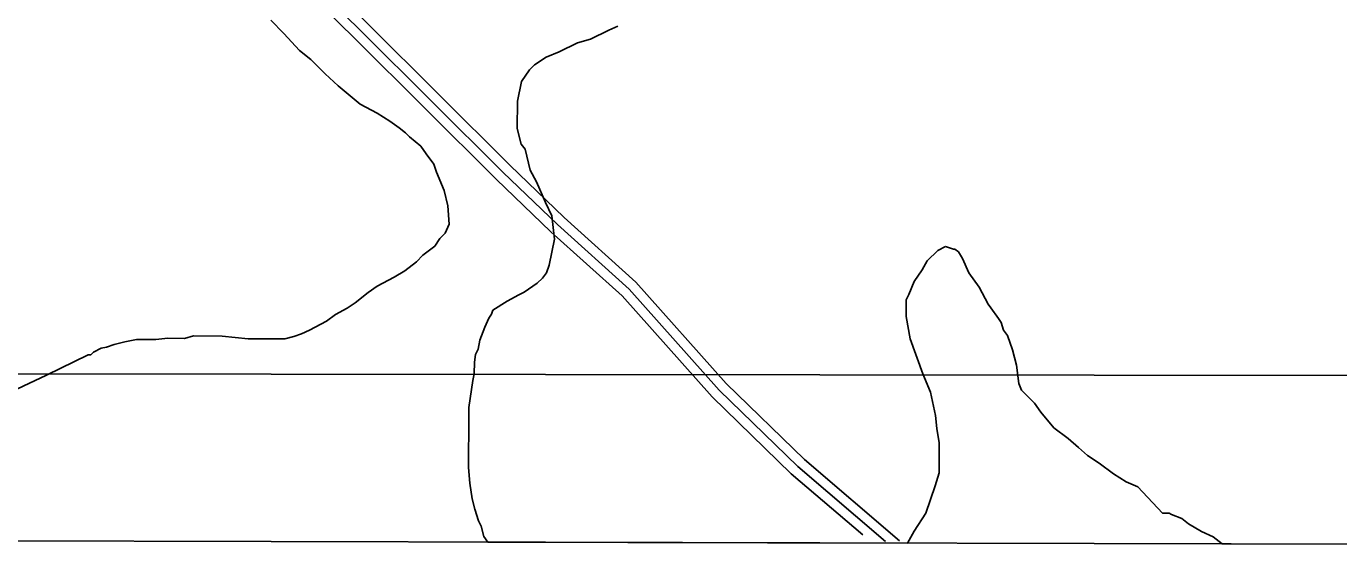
# Model space of a CAD drawing. Extents: x 3177385 to 3215275, y 903885 to 929304.
# Drawn here: x 3203258 to 3205274, y 909264 to 910077 of the extents above; entities that cross this region are included whole.
import ezdxf

# ---------------------------------------------------------------- set-up
doc = ezdxf.new("R2010")
doc.units = 0
for name, color, linetype in [('V-GRID-FRAM', 7, 'Continuous'), ('V-ROAD-CNTR', 7, 'Continuous'), ('V-SITE-VEGE', 7, 'Continuous'), ('V-TOPO-BNDY', 7, 'Continuous')]:
    doc.layers.add(name, color=color, linetype=linetype)

msp = doc.modelspace()

# ---------------------------------------------------------------- linework, layer by layer
at = {"layer": 'V-GRID-FRAM'}
msp.add_lwpolyline([(3181653.7, 927525.9), (3181603.5, 909337.1), (3212939.2, 909264.2), (3212973.6, 927453), (3181653.7, 927525.9)], dxfattribs=at)
at = {"layer": 'V-ROAD-CNTR'}
for points in [[(3203238.8, 910568.2), (3203353.4, 910471.5), (3203550.7, 910287.3), (3203772.1, 910070.1), (3203990.3, 909853.3), (3204074.1, 909772.7), (3204184, 909673.7), (3204322.2, 909518.5), (3204443.3, 909401.1), (3204577.8, 909286.1)], [(3203279.8, 910553.2), (3203363.3, 910482.7), (3203561.1, 910298.2), (3203782.7, 910080.8), (3204000.8, 909864), (3204084.4, 909783.7), (3204194.6, 909684.3), (3204333, 909528.9), (3204453.4, 909412.2), (3204599.6, 909287.2)], [(3203258.4, 910532), (3203343.4, 910460.2), (3203540.3, 910276.5), (3203761.6, 910059.5), (3203979.8, 909842.5), (3204063.9, 909761.7), (3204173.3, 909663.1), (3204311.4, 909508.1), (3204433.2, 909390), (3204542.9, 909296.2)]]:
    msp.add_lwpolyline(points, dxfattribs=at)
at = {"layer": 'V-SITE-VEGE'}
for p, q in [((3203653.8, 910066.3), (3203634, 910086.4)), ((3203677.6, 910040.2), (3203653.8, 910066.3)), ((3204153, 910071.4), (3204125, 910057.6)), ((3204167, 910077.3), (3204153, 910071.4)), ((3203695.5, 910026.1), (3203677.6, 910040.2)), ((3204105, 910051.7), (3204076.9, 910037.9)), ((3204125, 910057.6), (3204105, 910051.7)), ((3203717.3, 910004), (3203695.5, 910026.1)), ((3204056.9, 910030), (3204038.9, 910018.1)), ((3204076.9, 910037.9), (3204056.9, 910030)), ((3203737.2, 909985.9), (3203717.3, 910004)), ((3204030.9, 910010.2), (3204018.8, 909992.3)), ((3204038.9, 910018.1), (3204030.9, 910010.2)), ((3203771, 909957.8), (3203737.2, 909985.9)), ((3204018.8, 909992.3), (3204012.6, 909962.4)), ((3203796.9, 909943.7), (3203771, 909957.8)), ((3204012.6, 909962.4), (3204012.4, 909920.4)), ((3203816.7, 909931.6), (3203796.9, 909943.7)), ((3203830.7, 909921.5), (3203816.7, 909931.6)), ((3203840.6, 909913.5), (3203830.7, 909921.5)), ((3204012.4, 909920.4), (3204018.2, 909896.4)), ((3203846.6, 909907.4), (3203840.6, 909913.5)), ((3203864.4, 909893.3), (3203846.6, 909907.4)), ((3203872.4, 909881.3), (3203864.4, 909893.3)), ((3203884.3, 909865.3), (3203872.4, 909881.3)), ((3204018.2, 909896.4), (3204024.2, 909888.4)), ((3204024.2, 909888.4), (3204032, 909856.4)), ((3203888.2, 909853.3), (3203884.3, 909865.3)), ((3203900, 909825.3), (3203888.2, 909853.3)), ((3204032, 909856.4), (3204041.8, 909838.4)), ((3204041.8, 909838.4), (3204055.6, 909806.4)), ((3203905.8, 909801.3), (3203900, 909825.3)), ((3203907.7, 909773.3), (3203905.8, 909801.3)), ((3204055.6, 909806.4), (3204065.5, 909786.4)), ((3204065.5, 909786.4), (3204069.3, 909750.4)), ((3203893.6, 909751.4), (3203901.6, 909759.4)), ((3203901.6, 909759.4), (3203907.7, 909773.3)), ((3203867.5, 909725.6), (3203885.5, 909739.5)), ((3203885.5, 909739.5), (3203893.6, 909751.4)), ((3204069.3, 909750.4), (3204061.1, 909710.5)), ((3204658.2, 909733), (3204670.2, 909738.9)), ((3204670.2, 909738.9), (3204682.2, 909734.8)), ((3203857.4, 909715.7), (3203867.5, 909725.6)), ((3204634.1, 909703.2), (3204642.1, 909717.1)), ((3204642.1, 909717.1), (3204658.2, 909733)), ((3204682.2, 909734.8), (3204684.2, 909734.8)), ((3204684.2, 909734.8), (3204690.1, 909730.8)), ((3204690.1, 909730.8), (3204696.1, 909720.8)), ((3204696.1, 909720.8), (3204705.9, 909698.8)), ((3203823.3, 909691.9), (3203839.4, 909701.8)), ((3203839.4, 909701.8), (3203857.4, 909715.7)), ((3204057, 909698.5), (3204051, 909690.6)), ((3204061.1, 909710.5), (3204057, 909698.5)), ((3204622, 909685.3), (3204634.1, 909703.2)), ((3204705.9, 909698.8), (3204721.8, 909676.7)), ((3203783.3, 909668.2), (3203797.3, 909678.1)), ((3203797.3, 909678.1), (3203823.3, 909691.9)), ((3204042.9, 909682.7), (3204022.9, 909668.8)), ((3204051, 909690.6), (3204042.9, 909682.7)), ((3204613.9, 909665.4), (3204622, 909685.3)), ((3204721.8, 909676.7), (3204735.6, 909650.7)), ((3203763.2, 909652.3), (3203783.3, 909668.2)), ((3204014.9, 909664.8), (3203996.8, 909655)), ((3204022.9, 909668.8), (3204014.9, 909664.8)), ((3204609.7, 909631.4), (3204609.8, 909657.4)), ((3204609.8, 909657.4), (3204613.9, 909665.4)), ((3203733.2, 909634.5), (3203751.2, 909644.4)), ((3203751.2, 909644.4), (3203763.2, 909652.3)), ((3203974.8, 909641.1), (3203972.8, 909635.1)), ((3203996.8, 909655), (3203974.8, 909641.1)), ((3204735.6, 909650.7), (3204739.6, 909644.7)), ((3204739.6, 909644.7), (3204751.4, 909628.6)), ((3203693.1, 909610.8), (3203719.1, 909624.6)), ((3203719.1, 909624.6), (3203733.2, 909634.5)), ((3203962.7, 909615.2), (3203954.6, 909595.3)), ((3203968.7, 909629.2), (3203962.7, 909615.2)), ((3203972.8, 909635.1), (3203968.7, 909629.2)), ((3204615.5, 909597.5), (3204609.7, 909631.4)), ((3204751.4, 909628.6), (3204755.4, 909622.6)), ((3204755.4, 909622.6), (3204759.3, 909610.6)), ((3203409.4, 909592.5), (3203427.4, 909596.4)), ((3203427.4, 909596.4), (3203457.4, 909596.2)), ((3203457.4, 909596.2), (3203475.4, 909598.1)), ((3203475.4, 909598.1), (3203501.3, 909597.9)), ((3203501.3, 909597.9), (3203515.3, 909601.9)), ((3203515.3, 909601.9), (3203559.3, 909601.6)), ((3203559.3, 909601.6), (3203599.2, 909597.4)), ((3203599.2, 909597.4), (3203655.1, 909597.1)), ((3203655.1, 909597.1), (3203669.1, 909601)), ((3203669.1, 909601), (3203681.1, 909604.9)), ((3203681.1, 909604.9), (3203693.1, 909610.8)), ((3203954.6, 909595.3), (3203952.5, 909581.3)), ((3204635.1, 909543.4), (3204615.5, 909597.5)), ((3204759.3, 909610.6), (3204765.3, 909602.6)), ((3204765.3, 909602.6), (3204773.1, 909580.6)), ((3203357.4, 909572.8), (3203361.4, 909576.8)), ((3203361.4, 909576.8), (3203373.4, 909582.7)), ((3203373.4, 909582.7), (3203381.4, 909584.7)), ((3203381.4, 909584.7), (3203393.4, 909588.6)), ((3203393.4, 909588.6), (3203409.4, 909592.5)), ((3203952.5, 909581.3), (3203948.4, 909573.4)), ((3204773.1, 909580.6), (3204779, 909556.6)), ((3203289.3, 909541.3), (3203353.4, 909572.9)), ((3203353.4, 909572.9), (3203357.4, 909572.8)), ((3203946.4, 909561.4), (3203946.3, 909543.4)), ((3203948.4, 909573.4), (3203946.4, 909561.4)), ((3204779, 909556.6), (3204782.8, 909528.6)), ((3203217.3, 909507.8), (3203289.3, 909541.3)), ((3203946.3, 909543.4), (3203944.2, 909533.5)), ((3204647, 909515.4), (3204635.1, 909543.4)), ((3203944.2, 909533.5), (3203938, 909491.6)), ((3204654.7, 909479.4), (3204647, 909515.4)), ((3204782.8, 909528.6), (3204786.7, 909518.6)), ((3204786.7, 909518.6), (3204806.6, 909498.5)), ((3204806.6, 909498.5), (3204816.5, 909484.5)), ((3203937.9, 909477.6), (3203937.5, 909399.7)), ((3203938, 909491.6), (3203937.9, 909477.6)), ((3204656.6, 909459.4), (3204654.7, 909479.4)), ((3204816.5, 909484.5), (3204836.3, 909460.4)), ((3204660.5, 909437.5), (3204656.6, 909459.4)), ((3204836.3, 909460.4), (3204858.2, 909444.3)), ((3204660.2, 909391.5), (3204660.5, 909437.5)), ((3204858.2, 909444.3), (3204874.1, 909430.2)), ((3204874.1, 909430.2), (3204888, 909418.2)), ((3204888, 909418.2), (3204905.9, 909406.1)), ((3203937.5, 909399.7), (3203939.3, 909375.8)), ((3204905.9, 909406.1), (3204927.8, 909390)), ((3203939.3, 909375.8), (3203943.2, 909351.8)), ((3204654.1, 909371.6), (3204660.2, 909391.5)), ((3204927.8, 909390), (3204947.7, 909377.9)), ((3204947.7, 909377.9), (3204965.6, 909369.8)), ((3204639.9, 909329.8), (3204654.1, 909371.6)), ((3204965.6, 909369.8), (3205003.3, 909329.6)), ((3203943.2, 909351.8), (3203947.1, 909335.8)), ((3203947.1, 909335.8), (3203952.9, 909317.8)), ((3203952.9, 909317.8), (3203956.9, 909309.8)), ((3204621.8, 909301.9), (3204639.9, 909329.8)), ((3205003.3, 909329.6), (3205013.3, 909329.6)), ((3205013.3, 909329.6), (3205017.3, 909327.6)), ((3205017.3, 909327.6), (3205033.2, 909321.5)), ((3205033.2, 909321.5), (3205043.1, 909313.4)), ((3205043.1, 909313.4), (3205063, 909301.3)), ((3203956.9, 909309.8), (3203960.8, 909293.8)), ((3203960.8, 909293.8), (3203967, 909285)), ((3204611.7, 909283.5), (3204621.8, 909301.9)), ((3205063, 909301.3), (3205081, 909293.2)), ((3205081, 909293.2), (3205094.7, 909282.4)), ((3203967, 909285), (3204611.7, 909283.5)), ((3205094.7, 909282.4), (3205457.5, 909281.6))]:
    msp.add_line(p, q, dxfattribs=at)
at = {"layer": 'V-TOPO-BNDY'}
msp.add_lwpolyline([(3212104.8, 927455), (3211654.7, 925302.3), (3210557.1, 922651.3), (3209209.3, 920082.8), (3207894, 918536.9), (3206269, 917198.2), (3204190, 915875.2), (3202489, 914709.7), (3200914, 913922.2), (3198614.5, 912914.1), (3196094.5, 911748.6), (3194267.5, 911118.6), (3192913, 910488.6), (3191155.6, 909558.2), (3212939.7, 909531.5)], dxfattribs=at)

doc.saveas('drawing.dxf')
